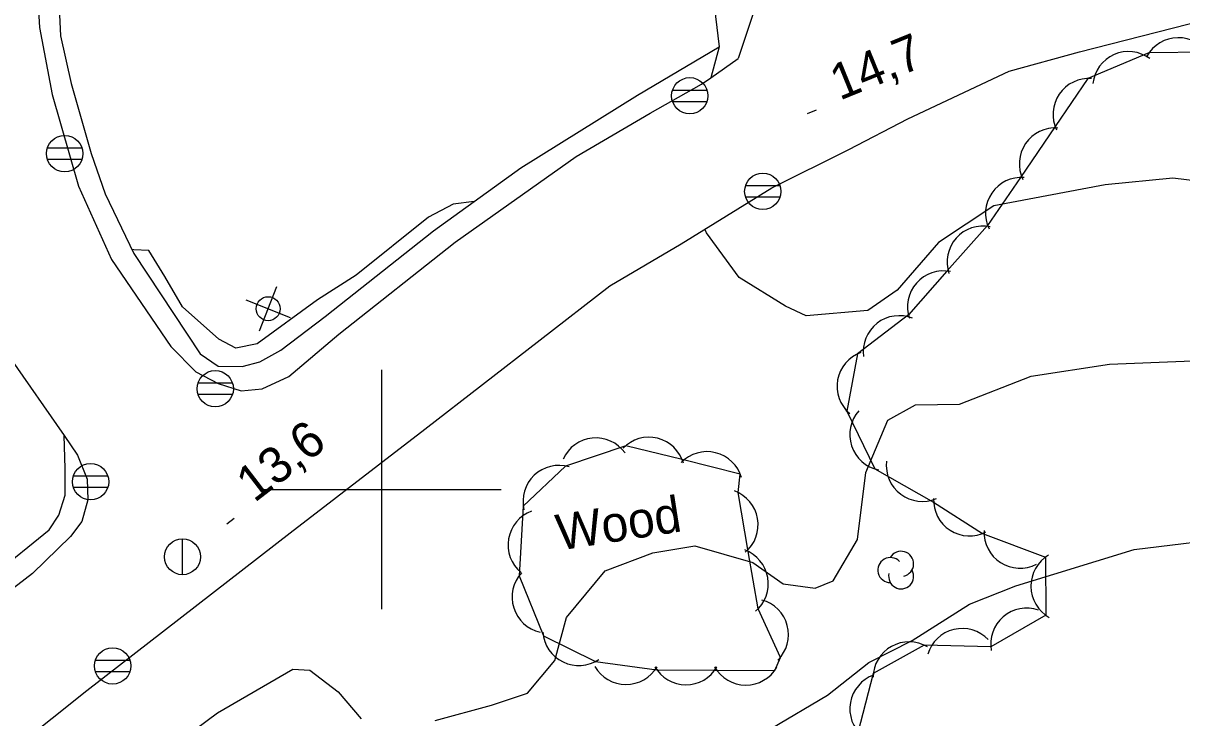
# Model space of a CAD drawing. Extents: x 646142 to 649934, y 5874075 to 5876351.
# Drawn here: x 647570.1 to 647666.9, y 5874980.9 to 5875038.9 of the extents above; entities that cross this region are included whole.
import ezdxf

# ---------------------------------------------------------------- set-up
doc = ezdxf.new("R2010")
doc.units = 0
for name, color, linetype in [('Niveau 1', 7, 'Continuous'), ('Niveau 19', 7, 'Continuous'), ('Niveau 2', 7, 'Continuous'), ('Niveau 21', 7, 'Continuous'), ('Niveau 22', 7, 'Continuous'), ('Niveau 3', 7, 'Continuous'), ('Niveau 36', 7, 'Continuous'), ('Niveau 44', 7, 'Continuous'), ('Niveau 61', 7, 'Continuous')]:
    doc.layers.add(name, color=color, linetype=linetype)

msp = doc.modelspace()

# ---------------------------------------------------------------- linework, layer by layer
at = {"layer": 'Niveau 1'}
msp.add_lwpolyline([(647632.556, 5874980.047), (647637.247, 5874982.841), (647640.713, 5874985.571), (647644.334, 5874987.385), (647649.116, 5874990.42), (647652.999, 5874991.968), (647662.885, 5874994.983), (647672.031, 5874996.12), (647682.069, 5874995.482), (647690.867, 5874994.372), (647697.264, 5874991.568), (647702.477, 5874989.987), (647709.587, 5874987.661), (647717.07, 5874986.245), (647730.922, 5874985.634), (647735.418, 5874984.738), (647744.214, 5874983.685), (647749.506, 5874984.674), (647755.47, 5874985.963), (647757.853, 5874987.829)], dxfattribs=at)
at = {"layer": 'Niveau 19'}
msp.add_lwpolyline([(647588.551, 5875047.696), (647588.341, 5875042.431), (647594.967, 5875041.612), (647599.277, 5875041.119), (647602.665, 5875041.003), (647605.649, 5875041.186), (647610.231, 5875041.945), (647617.138, 5875043.375), (647624.933, 5875045.947), (647625.664, 5875045.938), (647626.272, 5875045.619), (647626.809, 5875045.165), (647627.282, 5875044.58), (647627.282, 5875044.58), (647628.215, 5875036.953)], dxfattribs=at)
at = {"layer": 'Niveau 2'}
for points in [[(647715.806, 5875024.008), (647713.225, 5875023.275), (647708.558, 5875022.154), (647702.948, 5875022.184), (647696.546, 5875020.711), (647692.093, 5875020.975), (647686.59, 5875022.26), (647679.792, 5875022.941), (647672.507, 5875025.232), (647666.115, 5875025.992), (647660.447, 5875025.432), (647651.163, 5875023.702), (647646.519, 5875020.633), (647643.084, 5875016.639), (647640.632, 5875014.946), (647635.478, 5875014.495), (647633.756, 5875015.311), (647629.88, 5875017.712), (647627.15, 5875021.444), (647627.001, 5875021.729)], [(647607.744, 5875024.046), (647605.982, 5875023.816), (647603.933, 5875022.744), (647597.896, 5875017.913), (647594.665, 5875015.854), (647589.617, 5875012.165), (647587.842, 5875011.815), (647586.422, 5875012.545), (647583.392, 5875015.261), (647581.901, 5875017.782), (647580.562, 5875019.969), (647579.329, 5875020.021), (647579.143, 5875020.054)], [(647604.473, 5874980.718), (647609.198, 5874981.999), (647612.197, 5874982.993), (647614.487, 5874985.719), (647615.457, 5874989.304), (647618.675, 5874993.226), (647622.674, 5874994.725), (647626.184, 5874995.305), (647631.013, 5874993.922), (647633.543, 5874992.138), (647636.217, 5874991.763), (647637.733, 5874992.377), (647639.769, 5874995.834), (647640.468, 5875001.425), (647642.291, 5875005.79), (647644.615, 5875007.066), (647648.295, 5875007.139), (647654.255, 5875009.471), (647660.823, 5875010.469), (647672.599, 5875010.936)], [(647569.025, 5874966.98), (647574.042, 5874971.081), (647578.117, 5874974.101), (647582.511, 5874978.547), (647586.315, 5874981.365), (647592.607, 5874985.01), (647594.022, 5874984.917), (647596.377, 5874983.115)], [(647596.377, 5874983.115), (647598.31, 5874980.865)]]:
    msp.add_lwpolyline(points, dxfattribs=at)
at = {"layer": 'Niveau 21'}
for points in [[(647688.819, 5875125.079), (647684.623, 5875123.053), (647678.066, 5875119.181), (647672.409, 5875114.477), (647670.013, 5875110.785), (647669.425, 5875108.654), (647668.886, 5875103.878), (647667.781, 5875092.357), (647666.942, 5875082.7), (647665.716, 5875078.886), (647663.636, 5875075.448), (647661.494, 5875072.58), (647656.208, 5875068.591), (647652.541, 5875065.801), (647648.71, 5875063.456), (647644.097, 5875059.645), (647639.568, 5875055.031), (647635.054, 5875049.143), (647632.362, 5875043.664), (647629.784, 5875035.992)], [(647643.964, 5875030.956), (647652.42, 5875034.921), (647658.319, 5875036.547), (647668.662, 5875039.191), (647675.084, 5875040.29), (647683.016, 5875041.422), (647696.122, 5875043.297), (647709.508, 5875044.736), (647723.121, 5875045.972), (647723.841, 5875046.038), (647736.135, 5875047.832), (647743.911, 5875049.296), (647750.867, 5875050.794), (647760.253, 5875052.723)], [(647571.135, 5875043.754), (647571.444, 5875038.571), (647572.494, 5875032.996), (647574.698, 5875025.33), (647577.44, 5875019.221), (647582.41, 5875011.94), (647584.502, 5875009.826), (647586.358, 5875008.849), (647588.293, 5875008.228), (647590.029, 5875008.399), (647592.259, 5875009.432), (647596.446, 5875012.979), (647606.158, 5875020.669), (647616.275, 5875027.816), (647622.437, 5875031.44), (647626.74, 5875033.837), (647627.52, 5875034.389), (647629.784, 5875035.992)], [(647456.751, 5874891.349), (647466.969, 5874898.993), (647478.769, 5874908.307), (647488.521, 5874915.903), (647504.574, 5874928.193), (647517.455, 5874938.307), (647530.995, 5874948.834), (647542.357, 5874957.747), (647557.867, 5874969.51), (647566.531, 5874976.177), (647575.387, 5874983.209), (647592.372, 5874996.387), (647603.625, 5875005.045), (647613.247, 5875012.496), (647619.085, 5875017.019), (647625.03, 5875020.507), (647632.599, 5875025.199), (647639.04, 5875028.387), (647643.964, 5875030.956)], [(647568.969, 5875011.027), (647573.485, 5875004.51), (647574.614, 5875002.882), (647575.409, 5875000.871), (647575.473, 5874999.136), (647574.959, 5874997.344), (647574.038, 5874996.092), (647570.854, 5874992.99), (647561.653, 5874985.927)]]:
    msp.add_lwpolyline(points, dxfattribs=at)
at = {"layer": 'Niveau 22'}
for points in [[(647573.002, 5875042.033), (647573.203, 5875037.882), (647574.085, 5875033.914), (647575.75, 5875028.051), (647576.919, 5875024.689), (647579.31, 5875019.707), (647584.862, 5875011.324), (647586.37, 5875010.313), (647588.361, 5875010.278), (647589.841, 5875010.656), (647591.608, 5875011.643), (647595.288, 5875014.444), (647604.355, 5875021.605), (647611.636, 5875026.849), (647621.398, 5875032.917), (647628.215, 5875036.953), (647627.52, 5875034.389)], [(647567.616, 5874992.917), (647572.257, 5874996.627), (647573.062, 5874997.867), (647573.588, 5874999.544), (647573.592, 5875001.75), (647573.485, 5875004.51)]]:
    msp.add_lwpolyline(points, dxfattribs=at)
at = {"layer": 'Niveau 3'}
for p, q in [((647635.585, 5875031.412), (647636.326, 5875031.714)), ((647587.073, 5874997.13), (647587.707, 5874997.618))]:
    msp.add_line(p, q, dxfattribs=at)
at = {"layer": 'Niveau 36'}
for p, q in [((647627.19, 5875033.33), (647624.31, 5875033.33)), ((647624.31, 5875032.41), (647627.19, 5875032.41)), ((647574.98, 5875028.5), (647572.1, 5875028.5)), ((647572.1, 5875027.58), (647574.98, 5875027.58)), ((647633.29, 5875025.35), (647630.41, 5875025.35)), ((647630.41, 5875024.43), (647633.29, 5875024.43)), ((647589.803, 5875013.245), (647591.258, 5875016.958)), ((647588.674, 5875015.829), (647592.387, 5875014.374)), ((647587.55, 5875008.87), (647584.67, 5875008.87)), ((647584.67, 5875007.95), (647587.55, 5875007.95)), ((647577.14, 5875001.11), (647574.26, 5875001.11)), ((647574.26, 5875000.19), (647577.14, 5875000.19)), ((647583.39, 5874992.88), (647583.39, 5874995.88)), ((647578.98, 5874985.73), (647576.1, 5874985.73)), ((647576.1, 5874984.81), (647578.98, 5874984.81))]:
    msp.add_line(p, q, dxfattribs=at)
for centre, radius in [((647625.753, 5875032.876), 1.518), ((647573.543, 5875028.046), 1.518), ((647631.853, 5875024.896), 1.518), ((647590.537, 5875015.1), 1), ((647586.113, 5875008.416), 1.518), ((647575.703, 5875000.656), 1.518), ((647583.384, 5874994.388), 1.5), ((647577.543, 5874985.276), 1.518)]:
    msp.add_circle(centre, radius, dxfattribs=at)
at = {"layer": 'Niveau 44'}
for points in [[(647668.959, 5875036.532), (647664.105, 5875036.452), (647659.006, 5875034.322), (647656.272, 5875030.311), (647653.369, 5875026.062), (647650.635, 5875022.051), (647647.222, 5875018.241), (647644.011, 5875014.6), (647639.756, 5875011.325), (647638.884, 5875006.55), (647641.201, 5875001.722), (647646.119, 5874998.945), (647650.21, 5874996.333), (647655.455, 5874994.352), (647655.504, 5874989.498), (647650.895, 5874986.857), (647645.321, 5874987), (647641.079, 5874984.64), (647639.791, 5874979.677)], [(647629.972, 5875001.294), (647625.119, 5875002.496), (647620.406, 5875003.662), (647615.369, 5875001.964), (647611.848, 5874998.623), (647611.507, 5874992.803), (647613.523, 5874987.775), (647617.89, 5874985.655), (647622.996, 5874984.946), (647627.85, 5874984.926), (647632.85, 5874984.903), (647633.324, 5874985.988), (647631.463, 5874990.046), (647630.636, 5874994.829), (647629.786, 5874999.756), (647629.972, 5875001.294)]]:
    msp.add_lwpolyline(points, dxfattribs=at)
for centre, radius, start, end in [((647666.561, 5875034.729), 3, 30.94116, 150.9191), ((647662.403, 5875033.568), 3, 53.69083, 173.66877), ((647659.096, 5875031.323), 3, 85.70993, 205.68787), ((647656.277, 5875027.193), 3, 85.70993, 205.68787), ((647653.459, 5875023.063), 3, 85.70993, 205.68787), ((647650.248, 5875019.002), 3, 78.58252, 198.56046), ((647646.939, 5875015.254), 3, 78.58252, 198.56046), ((647643.242, 5875011.516), 3, 68.07151, 188.04945), ((647641.055, 5875008.621), 3, 109.6466, 229.62455), ((647642.118, 5875004.578), 3, 138.20526, 258.1832), ((647617.906, 5875001.308), 3, 35.66731, 155.64525), ((647622.339, 5875001.367), 3, 16.1061, 136.08404), ((647627.192, 5875000.165), 3, 16.1061, 136.08404), ((647614.822, 5874999.014), 3, 73.49115, 193.4691), ((647645.168, 5875002.012), 3, 173.26763, 293.24557), ((647628.462, 5874997.064), 3, 309.80885, 69.7868), ((647649.114, 5874999.125), 3, 177.43675, 297.41469), ((647613.575, 5874995.373), 3, 110.25357, 230.23151), ((647653.327, 5874996.432), 3, 177.43675, 297.41469), ((647629.312, 5874992.137), 3, 309.80885, 69.7868), ((647642.507, 5874993.274), 1.046, 44.11537, 269.80396), ((647643.407, 5874993.797), 1.046, 282.26917, 149.72626), ((647657.243, 5874991.942), 3, 120.57006, 240.54801), ((647643.407, 5874992.751), 1.046, 166.93686, 29.62122), ((647613.912, 5874991.009), 3, 137.26852, 257.24646), ((647630.997, 5874987.881), 3, 314.87437, 74.85232), ((647653.885, 5874987.098), 3, 70.6098, 190.58775), ((647648.508, 5874985.396), 3, 43.65011, 163.62806), ((647616.477, 5874988.301), 3, 184.10134, 304.07928), ((647644.058, 5874984.28), 3, 59.08985, 179.0678), ((647620.431, 5874986.722), 3, 209.76104, 329.73899), ((647625.431, 5874986.699), 3, 209.76104, 329.73899), ((647630.431, 5874986.676), 3, 209.76104, 329.73899), ((647642.124, 5874981.685), 3, 109.76691, 229.74485)]:
    msp.add_arc(centre, radius, start, end, dxfattribs=at)
at = {"layer": 'Niveau 61'}
for points in [[(647600, 5875010), (647600, 5875000), (647600, 5874990)], [(647590, 5875000), (647600, 5875000), (647610, 5875000)]]:
    msp.add_lwpolyline(points, dxfattribs=at)

# ---------------------------------------------------------------- texts
at = {"layer": 'Niveau 3'}
for s, rotation, p in [('14,7 ', 22.14159, (647638.27, 5875032.46)), ('13,6 ', 37.55096, (647589.38, 5874998.85))]:
    msp.add_text(s, height=3, rotation=rotation, dxfattribs=at).set_placement(p)
at = {"layer": 'Niveau 44'}
msp.add_text('Wood', height=3, rotation=8.9405, dxfattribs=at).set_placement((647614.85, 5874994.9))

doc.saveas('drawing.dxf')
